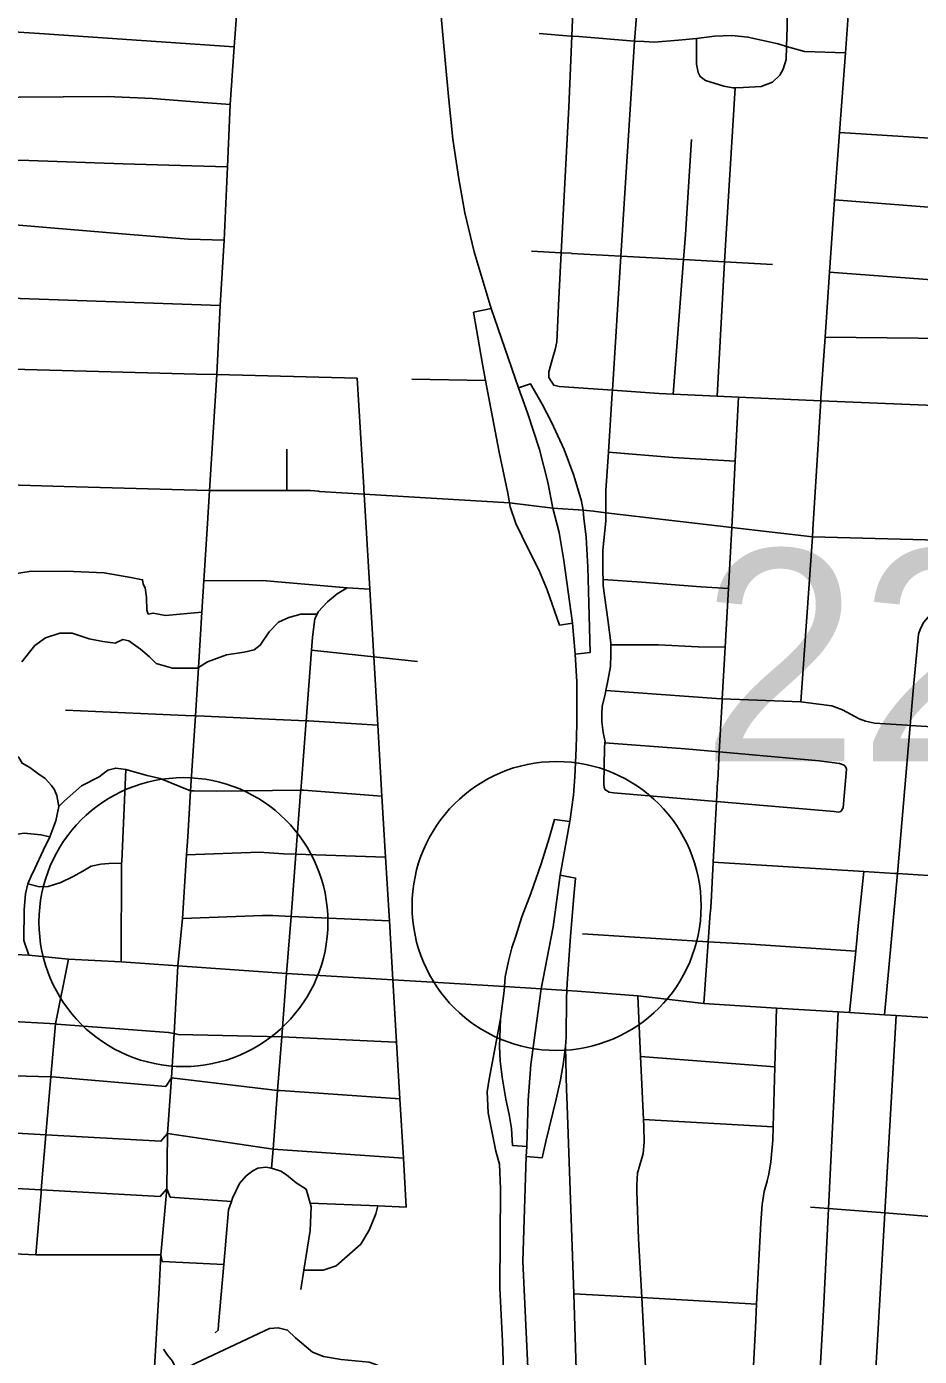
# Model space of a CAD drawing. Extents: x 1729596 to 1934326, y 644115 to 911751.
# Drawn here: x 1827231 to 1831865, y 735701 to 742604 of the extents above; entities that cross this region are included whole.
import ezdxf

# ---------------------------------------------------------------- set-up
doc = ezdxf.new("R2010")
doc.units = 0
for name, color, linetype in [('Default', 7, 'Continuous'), ('GM_X_City_Street', 7, 'Continuous'), ('GM_X_Interchange_Ramps', 7, 'Continuous'), ('GM_X_Interstate_Route', 7, 'Continuous'), ('GM_X_US_Route', 7, 'Continuous')]:
    doc.layers.add(name, color=color, linetype=linetype)

msp = doc.modelspace()

# ---------------------------------------------------------------- linework, layer by layer
at = {"layer": 'Default'}
for centre in [(1829982.2, 738039.1), (1828045.3, 737955.4)]:
    msp.add_circle(centre, 750, dxfattribs=at)
at = {"layer": 'GM_X_City_Street'}
for points in [[(1831354.3, 740679.6), (1831375.7, 740992.5), (1831398.6, 741328.7), (1831424.4, 741705.2), (1831450.3, 742053.8), (1831481.1, 742467.4), (1831515.7, 742955.1), (1831529.7, 743152.9), (1831546.1, 743383.9), (1831578.7, 743842.5), (1831579.3, 743852.1), (1831603.1, 744182.8), (1831654.8, 744451.7), (1831676.1, 744954.3), (1831722.1, 745564.7), (1831722.8, 745574.4)], [(1829953.7, 740764.4), (1829941.9, 740782.6), (1829942.2, 740812.7), (1829962.9, 740886.6), (1829975.3, 740928.6), (1829983.7, 740968.6), (1829993.8, 741193), (1830006, 741430.3), (1830045.1, 742186.7), (1830060.8, 742555.2), (1830068.2, 742727.7)], [(1830232.5, 738643.5), (1830228.8, 738655.6), (1830227.1, 738671.7), (1830231.1, 738862), (1830233.2, 738886.3), (1830233.7, 738892), (1830224.7, 738940.3), (1830217.8, 738994.5), (1830216.7, 739038.6), (1830219.4, 739074.6), (1830234.8, 739138.4), (1830238.4, 739157.2), (1830248.2, 739208.3), (1830261.7, 739282.2), (1830263, 739344.3), (1830264.1, 739394.4), (1830264.3, 739404.4), (1830248.8, 739526.9), (1830224.4, 739701.8), (1830223.2, 739733.1), (1830221.8, 739770), (1830222.2, 739886.2), (1830237.4, 740037.4), (1830237.8, 740080.6), (1830238.6, 740196.5), (1830251.4, 740395.5), (1830271.1, 740702.8), (1830272, 740716.2), (1830316, 741412.9), (1830336.6, 741739.6), (1830387, 742528.8), (1830405.9, 742768.2)], [(1831174.8, 742501.4), (1831178.9, 742601.6), (1831179.1, 742709.8), (1831175.9, 742748), (1831166.4, 742768.2), (1831160.5, 742776.4)], [(1825571, 742692.7), (1825583.4, 742695), (1825628.9, 742703.6), (1825680.9, 742711.5), (1825746.9, 742711.4), (1826238.9, 742664.5), (1826638.9, 742625.7), (1827066.9, 742582.9), (1827136.8, 742578.6), (1827298.9, 742568.5), (1827826.9, 742531.6), (1828308.8, 742498.7)], [(1829891.5, 742568.7), (1830056.7, 742555.5)], [(1830056.7, 742555.5), (1830060.8, 742555.2), (1830097.3, 742552.3), (1830387, 742528.8), (1830437.2, 742526.4)], [(1830437.2, 742526.4), (1830488.9, 742524), (1830615.2, 742533.4), (1830709.2, 742543.3), (1830801.8, 742555.5), (1830891.8, 742557.6), (1830975.7, 742549.8), (1831133.1, 742514.4), (1831174.8, 742501.4), (1831268.4, 742475.5), (1831481.1, 742467.4)], [(1830709.2, 742543.3), (1830708, 742471.3), (1830708.6, 742409.1), (1830717.8, 742366.9), (1830727.3, 742344.6), (1830754.9, 742324), (1830850.4, 742295.9), (1830896.2, 742286.9), (1830908.9, 742287.1), (1830950.3, 742287.8), (1831044.5, 742293.8), (1831103, 742316.6), (1831141.7, 742351.9), (1831158.4, 742383.6), (1831173.4, 742433.4), (1831174.8, 742501.4)], [(1826717, 742164.2), (1826717.5, 742164.3), (1826779.6, 742172.7), (1826913.7, 742198.5), (1827083.8, 742224.2), (1827109.7, 742227.6), (1827191.9, 742238.1), (1827650, 742241.3), (1827884, 742230.9), (1828126, 742212.5), (1828287.6, 742200.6)], [(1830816.4, 740685.5), (1830854.2, 741382.6), (1830862.1, 741527.3), (1830908.9, 742287.1)], [(1823708.3, 742066.5), (1824288.7, 742028.6), (1825084.4, 741975.3), (1825086.7, 741975.1), (1825412.7, 741950.6), (1825578.8, 741952.3), (1825880.8, 741955.8), (1826066.9, 741949.4), (1826250.8, 741933.1), (1826254.9, 741932.8), (1826534.8, 741914.6), (1826690.8, 741894.3), (1827085.3, 741911.6), (1827243, 741909.4), (1827733, 741892.5), (1828089.1, 741881.9), (1828273.4, 741875.9)], [(1831450.3, 742053.8), (1831920.4, 742025.6), (1832303.9, 742043.1), (1832622.7, 741983.3), (1833065.3, 741955.8), (1833857.7, 741906.4), (1834681.4, 741888.1)], [(1830587.9, 740695.6), (1830641.7, 741394.5), (1830651.8, 741525.4), (1830682.4, 742018.2)], [(1824544.2, 741705.1), (1824621.6, 741637.3), (1824693.6, 741621.1), (1824779.6, 741609), (1824885.6, 741612.8), (1824987.6, 741604.6), (1825231.6, 741593.9), (1825365.7, 741588), (1825781.7, 741575.2), (1826243.8, 741570.4), (1826248.3, 741570.4), (1826679.9, 741561.7), (1827065.3, 741563.2), (1827170, 741574.9), (1827790, 741523.8), (1828072, 741501.3), (1828255.8, 741495.1)], [(1831424.4, 741705.2), (1832181, 741646.8), (1832280.9, 741675.7), (1833029.7, 741582.1)], [(1829851.9, 741438.9), (1830006, 741430.3), (1830059, 741427.3)], [(1830059, 741427.3), (1830060.4, 741427.2), (1830316, 741412.9), (1830641.7, 741394.5), (1830854.2, 741382.6), (1831102.9, 741368.7)], [(1823837.5, 741383.4), (1825229.7, 741261.5), (1826242, 741223.8), (1827047.7, 741198.3), (1828236.1, 741156.2)], [(1831398.6, 741328.7), (1832021.4, 741283.6), (1832194.5, 741327.5), (1832358.6, 741319.6), (1832995.9, 741221.4)], [(1831375.7, 740992.5), (1832020.6, 740985.5), (1832227.7, 740973.8), (1832505.2, 740956.2), (1832976.1, 740923)], [(1823932, 740919.3), (1824301.6, 740907.8), (1825227.5, 740879), (1826235.1, 740849.2), (1827029.9, 740828.6), (1828113.8, 740800.5), (1828218, 740797.7)], [(1828218, 740797.7), (1828947.6, 740779)], [(1828981.1, 740210.9), (1828947.6, 740779)], [(1829231.6, 740773.7), (1829613.3, 740766.7)], [(1829953.7, 740764.4), (1829967.5, 740742.3), (1829995.5, 740736), (1830272, 740716.2), (1830513.9, 740698.8), (1830587.9, 740695.6), (1830816.4, 740685.5), (1830926.8, 740680.7), (1831353.2, 740661.7)], [(1830841.9, 739109.9), (1830842.2, 739115.2), (1830857.4, 739382.7), (1830867.8, 739566.9), (1830874.2, 739686.9), (1830891, 740004.4), (1830909.2, 740348.1), (1830926.8, 740680.7)], [(1831341.4, 740468.8), (1831353.2, 740661.7), (1831353.8, 740671.6), (1831354.1, 740676.8), (1831354.3, 740679.6)], [(1831353.2, 740661.7), (1831900.8, 740638.7), (1832593.1, 740598.7), (1832956.5, 740573.3), (1833267.2, 740549.3), (1833593.6, 740527.2), (1833925, 740499), (1834017.6, 740494.5), (1834243.1, 740477.9), (1834585, 740455.8), (1834762.4, 740441.8), (1834846.5, 740436.3), (1834995.2, 740425.3), (1835346.5, 740400.5), (1835941.6, 740363.3), (1836313.5, 740337.1), (1836633.1, 740313.7), (1836982.9, 740288.9), (1837317.7, 740266.9), (1837638.6, 740243.5), (1838530.9, 740188.4)], [(1831312.4, 739994.5), (1831341, 740462.5), (1831341.4, 740468.8)], [(1824043.7, 740374.9), (1824283.3, 740367.9), (1824375.7, 740365.2), (1824947.7, 740348.4), (1826224.3, 740257), (1826722.3, 740237.5), (1827426.3, 740216.2), (1828048.2, 740198.8), (1828180.6, 740196.1)], [(1828582, 740195.4), (1828582, 740411.4)], [(1830251.4, 740395.5), (1830584.9, 740367.4), (1830909.2, 740348.1)], [(1828180.6, 740196.1), (1828582, 740195.4), (1828704.7, 740195.2), (1828745.7, 740191.9), (1828752.2, 740191.5)], [(1828752.2, 740191.5), (1828983.1, 740177.7), (1829738, 740132.7), (1829961.9, 740104.7), (1830120, 740094.4), (1830174.1, 740088)], [(1829202.1, 736475.7), (1829187, 736729.9), (1829168.7, 737038.5), (1829151.5, 737331.2), (1829132.3, 737655.4), (1829114.1, 737962.5), (1829094.6, 738293), (1829075.9, 738608.6), (1829054.1, 738977.3), (1829033.1, 739333.1), (1829012.3, 739683.5), (1828983.1, 740177.7), (1828981.7, 740201.7), (1828981.1, 740210.9)], [(1830174.1, 740088), (1830237.8, 740080.6), (1830891, 740004.4), (1831310.1, 739955.5)], [(1831250.5, 739098.9), (1831310.1, 739955.5), (1831312.3, 739992.1), (1831312.4, 739994.5)], [(1831310.1, 739955.5), (1832550.1, 739922.6), (1832567.6, 739921.4)], [(1827082, 739683.2), (1827082.7, 739683.6), (1827096.7, 739693.6), (1827108.7, 739713.6), (1827128.8, 739741.6), (1827168.9, 739763.6), (1827244.9, 739775.5), (1827435, 739777.2), (1827633, 739768.8), (1827773, 739744.6), (1827833, 739732.4), (1827836.9, 739710.4), (1827846.8, 739690.4), (1827852.7, 739640.3), (1827854.5, 739574.1), (1827862.5, 739554.1), (1827888.5, 739560), (1827952.4, 739547.9), (1828141.4, 739565.1)], [(1828151.7, 739726.5), (1828455.2, 739729.1), (1828895.1, 739691.1), (1829012.3, 739683.5)], [(1828653.6, 738627.4), (1828654.6, 738640.9), (1828657.8, 738682.2), (1828682.4, 739000.2), (1828710.8, 739367.6), (1828716, 739435.4), (1828726.4, 739529.6), (1828739, 739554.4), (1828744.6, 739565.5), (1828792.8, 739617.4), (1828843, 739659.3), (1828895.1, 739691.1)], [(1830223.2, 739733.1), (1830422.7, 739719.6), (1830730.9, 739696.5), (1830874.2, 739686.9)], [(1827206.7, 739306.1), (1827273.9, 739390.7), (1827330, 739430.7), (1827404.1, 739454.7), (1827468.1, 739454.6), (1827556, 739426.3), (1827626, 739412.2), (1827690, 739404.1), (1827730, 739422), (1827762.1, 739416), (1827821.9, 739371.8), (1827869.8, 739331.7), (1827903.7, 739297.5), (1827987.7, 739273.4), (1828115.7, 739273.1), (1828123.1, 739277.8), (1828169.8, 739307.1), (1828268, 739343), (1828360, 739356.9), (1828412.1, 739368.8), (1828444.1, 739392.8), (1828490.3, 739462.9), (1828538.5, 739512.9), (1828592.6, 739536.8), (1828654.6, 739554.8), (1828739, 739554.4)], [(1831683.5, 737474), (1831741.8, 738094), (1831751.7, 738207.4), (1831818.2, 738976.3), (1831837.1, 739195), (1831861.2, 739450.8), (1831870.4, 739480.4), (1831887.6, 739511.8), (1831919.1, 739548.7)], [(1828710.8, 739367.6), (1829033.1, 739333.1), (1829259.6, 739308.8)], [(1830264.1, 739394.4), (1830511.8, 739393.9), (1830717.9, 739383.9), (1830857.4, 739382.7)], [(1830238.4, 739157.2), (1830811.6, 739116.4), (1830842.2, 739115.2), (1831250.5, 739098.9), (1831330, 739089.3), (1831410.1, 739078.5), (1831465.9, 739057.9), (1831553.6, 739011), (1831585.5, 738998.7), (1831631.5, 738988.2), (1831802.1, 738977.3), (1831816.7, 738976.4)], [(1830818.4, 738691.1), (1830822.3, 738763.5), (1830826.6, 738839.4), (1830841.6, 739104.8), (1830841.9, 739109.9)], [(1827433, 739055.9), (1828055.3, 739028.2)], [(1828055.3, 739028.2), (1828107.1, 739025.9), (1828154.2, 739023.8), (1828525.5, 739007.2)], [(1828525.5, 739007.2), (1828682.4, 739000.2), (1828695.1, 738999.7), (1829054.1, 738977.3)], [(1827028.9, 738965.2), (1827092.4, 738896.2), (1827140.3, 738854), (1827190.2, 738809.8), (1827208.1, 738779.8), (1827248.1, 738757.6), (1827290, 738727.5), (1827327.9, 738701.4), (1827359.8, 738665.3), (1827375.8, 738641.2), (1827387.7, 738613.2), (1827398.6, 738556.1)], [(1831816.7, 738976.4), (1831818.2, 738976.3), (1832136.6, 738956.1), (1832475.9, 738963.2), (1832598.2, 738926.7), (1832770.5, 738916), (1833113.1, 738894.8), (1833432.7, 738875), (1833790.8, 738887.9)], [(1830233.2, 738886.3), (1830648.9, 738855.4), (1830826.6, 738839.4), (1831345.3, 738792.5), (1831451.3, 738779.5), (1831475.2, 738769.2)], [(1827274.4, 738232.7), (1827316.9, 738326.8), (1827352.1, 738398.8), (1827383.3, 738480.9), (1827398.6, 738556.1), (1827427.6, 738585), (1827515.9, 738663), (1827608, 738709), (1827652.1, 738744.9), (1827694.2, 738754.9), (1827746.5, 738746.8), (1827856.1, 738716.6), (1827924.1, 738700.4), (1828082.4, 738636.1), (1828098.5, 738636)], [(1827722, 737749.7), (1827724.5, 738261.9), (1827724.8, 738270), (1827746.5, 738746.8)], [(1831457, 738528.8), (1831469.2, 738548.8), (1831487.1, 738749), (1831483.2, 738759.1), (1831475.2, 738769.2)], [(1830780.4, 738010.5), (1830783.7, 738056.3), (1830795.2, 738267), (1830812.3, 738581.1), (1830818, 738684.9), (1830818.4, 738691.1)], [(1828098.5, 738636), (1828215.9, 738635.8), (1828654.6, 738640.9), (1828668.1, 738641.1), (1829075.9, 738608.6)], [(1828502.8, 736677.1), (1828510.5, 736777.2), (1828534, 737080.9), (1828555.5, 737358.8), (1828580.9, 737687.6), (1828603.9, 737985.2), (1828628.9, 738307.9), (1828653.6, 738627.4)], [(1830232.5, 738643.5), (1830254.3, 738630.7), (1830278.3, 738626.5), (1830812.3, 738581.1), (1831422.9, 738529.2), (1831442.9, 738526.8), (1831457, 738528.8)], [(1826755.3, 738365.1), (1826842.6, 738356.4), (1826895, 738356.4), (1826964.8, 738365.2), (1827104.5, 738400.1), (1827218, 738417.6), (1827305.3, 738408.8), (1827352.1, 738398.8)], [(1828061.3, 738304.2), (1828439.5, 738318.5), (1828565.4, 738309.9), (1828628.9, 738307.9), (1829094.6, 738293)], [(1827243.3, 737783.4), (1827217.4, 737860), (1827218, 738020.4), (1827225.5, 738101.8), (1827236.8, 738154), (1827260.7, 738205.9), (1827272.6, 738228.6), (1827274.4, 738232.7)], [(1827236.8, 738154), (1827298.3, 738138.5), (1827342.4, 738140.4), (1827408.4, 738160.3), (1827472.5, 738192.3), (1827522.6, 738220.2), (1827566.7, 738246.2), (1827616.8, 738256.1), (1827658.8, 738260.1), (1827724.5, 738261.9)], [(1830795.2, 738267), (1831576.2, 738218.3), (1831737.4, 738208.3)], [(1831501.9, 737485.4), (1831534.6, 737804.7), (1831549.8, 737952.7), (1831576.2, 738218.3)], [(1831737.4, 738208.3), (1831748.2, 738207.6), (1831751.7, 738207.4), (1832073.4, 738187.3), (1832134.7, 738183.5), (1832411.4, 738197.3), (1832702.5, 738146.4), (1833039.3, 738124.4), (1833359.2, 738103.5), (1833721.5, 738122.4)], [(1828040.1, 737973.7), (1828456.1, 737989.8), (1828510.1, 737989.6), (1828603.9, 737985.2), (1828840.1, 737974.1), (1829114.1, 737962.5)], [(1830745.9, 737532.5), (1830769.1, 737853.6), (1830779.9, 738003.9), (1830780.4, 738010.5)], [(1824576, 737618.8), (1824680.7, 737651.4), (1825164.7, 737849.2), (1825243.5, 737879), (1825288.6, 737890.6), (1825831.4, 737866.7), (1826371.9, 737834), (1826918, 737798.6), (1827243.3, 737783.4), (1827448.9, 737763.2), (1827722, 737749.7), (1828016.9, 737727.8), (1828580.9, 737687.6), (1829132.3, 737655.4), (1829337.8, 737643.4), (1829711.8, 737621.5), (1829902.9, 737609.5), (1830035.6, 737600.3), (1830088.1, 737596.4)], [(1830117.3, 737894.4), (1830769.1, 737853.6), (1830987.9, 737839.9), (1831534.6, 737804.7)], [(1827306.5, 736557.4), (1827307.2, 736564.8), (1827331.7, 736851.7), (1827357.3, 737152), (1827380.8, 737426.6), (1827448.9, 737763.2)], [(1824680.7, 737651.4), (1825249.5, 737562.6), (1825789.6, 737523.7), (1826328.7, 737484.8), (1826343.3, 737484), (1826877.4, 737454.4), (1827380.8, 737426.6), (1827388.9, 737426.1), (1827967.8, 737382.4), (1827997.4, 737376.3), (1828017.6, 737372.1), (1828555.5, 737358.8), (1829146.1, 737331.4)], [(1830088.1, 737596.4), (1830403.1, 737573.1), (1830745.9, 737532.5), (1831123.8, 737508.9), (1831443.7, 737489), (1831501.9, 737485.4), (1831683.5, 737474), (1831745.6, 737470.2), (1832013.5, 737453.5)], [(1830408.9, 736676.2), (1830430.7, 736754.6), (1830437, 736812.5), (1830434.2, 736894.9), (1830432.5, 736930.4), (1830417.5, 737258), (1830403.1, 737573.1)], [(1831074.5, 736611), (1831074.7, 736611.7), (1831083.8, 736646.4), (1831094.3, 736710.1), (1831104.8, 736824), (1831106.7, 736892.2), (1831115.4, 737204.7), (1831123.8, 737508.9)], [(1831278, 734163.8), (1831310, 734898.9), (1831326.6, 735204.1), (1831366.8, 735941.3), (1831393, 736468.1), (1831424.4, 737102.1), (1831443.7, 737489)], [(1829808, 734471.2), (1829760.3, 734563.6), (1829746.6, 734629.8), (1829724.7, 735144.9), (1829701.3, 735778.2), (1829688.4, 736054.8), (1829690.5, 736569.7), (1829685, 736698), (1829667.3, 736766.2), (1829626.3, 736964.7), (1829622.3, 737073.3), (1829632.8, 737139), (1829691.6, 737453.4)], [(1831574.8, 734144.9), (1831614.1, 735185.1), (1831626, 735393.6), (1831686.6, 736445.4), (1831745.6, 737470.2)], [(1824619.2, 737319.6), (1825232.6, 737278.3), (1825774, 737241.9), (1826328.8, 737202), (1826842.6, 737165.1), (1827357.3, 737152), (1827363, 737151.9), (1827953.8, 737102.1), (1827983.1, 737146.4), (1828534, 737080.9), (1828548.9, 737080.4), (1829168.7, 737038.5)], [(1830034.7, 737052.1), (1830033.6, 737081.4), (1830029.1, 737308.7)], [(1830417.5, 737258), (1831115.4, 737204.7)], [(1824680.3, 736991.7), (1825213.9, 736965.8), (1825754.6, 736939.5), (1826313.7, 736908.7), (1826816.8, 736881), (1826817.8, 736880.9), (1827331.7, 736851.7), (1827927.9, 736817.9), (1827940.3, 736832.5)], [(1830135.3, 734454.6), (1830133.1, 734510.9), (1830123.9, 734735.3), (1830113.7, 734926.8), (1830096.6, 735246.7), (1830084.3, 735632.8), (1830071.8, 736026.2), (1830034.7, 737052.1)], [(1830432.5, 736930.4), (1831106.7, 736892.2)], [(1827940.3, 736832.5), (1827962.4, 736858.4), (1828510.5, 736777.2), (1829187, 736729.9)], [(1824731.3, 736701.8), (1825196.6, 736677.4), (1825736, 736649), (1826288.7, 736619.9), (1826307.3, 736668.2), (1826790.4, 736592.8), (1827307.2, 736564.8), (1827923.9, 736531.5), (1827959.8, 736570.3)], [(1828209.3, 735822.8), (1828225.3, 735836.8), (1828227.4, 735866.8), (1828254.8, 736177.1), (1828279.9, 736461.7), (1828294.2, 736504.2), (1828300.1, 736521.7), (1828336.4, 736597.7), (1828370.6, 736637.6), (1828404.7, 736663.5), (1828430.8, 736677.4), (1828472.8, 736683.3), (1828502.8, 736677.1)], [(1828654.2, 736047.2), (1828670.5, 736148), (1828703.5, 736353.6), (1828708, 736477.9), (1828703, 736495.5), (1828682.4, 736568.1), (1828630.5, 736602.4), (1828580.7, 736642.7), (1828550.7, 736662.9), (1828502.8, 736677.1)], [(1830473.3, 734210.6), (1830477.9, 734637.3), (1830482.3, 734898.9), (1830482.5, 734905.8), (1830464.7, 735257.3), (1830452, 735508.6), (1830446.1, 735613.9), (1830424.2, 736005.7), (1830407.2, 736310.4), (1830398.9, 736557.4), (1830398.2, 736591.5), (1830402.6, 736653.5), (1830406.8, 736668.6), (1830408.9, 736676.2)], [(1830954.3, 734183.6), (1830957.8, 734760.6), (1830963.1, 734862.5), (1830982, 735225.4), (1831000.7, 735585), (1831014.6, 735851.1), (1831020.6, 735971.1), (1831041.8, 736393.4), (1831049.6, 736489.4), (1831060.3, 736557.1), (1831074.5, 736611)], [(1827278.4, 736227.1), (1827305.9, 736549.8), (1827306.5, 736557.4)], [(1827959.8, 736570.3), (1827976.8, 736527.6), (1828294.2, 736504.2)], [(1828670.5, 736148), (1828770.7, 736149), (1828838.8, 736170.7), (1828965.2, 736282.4), (1829009.5, 736356.3), (1829043.9, 736440.3), (1829054, 736481.6)], [(1828703, 736495.5), (1829054, 736481.6), (1829202.1, 736475.7)], [(1831299.6, 736475.4), (1831393, 736468.1), (1831686.6, 736445.4), (1831962.5, 736424), (1832305.9, 736417.3), (1832576.1, 736376.4)], [(1824870, 735951.8), (1825307.6, 736016.8), (1825711.7, 736076.9), (1826046.8, 736126.7), (1826331.5, 736169), (1826366.5, 736214.7), (1826570, 736205.8), (1826805.4, 736242.1), (1826835.3, 736243.9), (1826867.3, 736241.7), (1827009.1, 736240.8), (1827278.4, 736227.1), (1827928.7, 736227.9)], [(1827928.7, 736227.9), (1827935.4, 736193.5), (1828254.8, 736177.1)], [(1830071.8, 736026.2), (1830424.2, 736005.7), (1831020.6, 735971.1)], [(1827940.9, 735737.8), (1827962.8, 735707.6), (1827988.6, 735675.5), (1828004.5, 735643.3), (1828014, 735627), (1828024.4, 735609.2), (1828060.5, 735641.1), (1828112.6, 735666.9), (1828491.4, 735845.6), (1828537.4, 735849.4), (1828585.4, 735837.2), (1828627.2, 735796.9), (1828714.9, 735722.4), (1828772.9, 735700.1), (1828864.8, 735683.7), (1829008.7, 735671), (1829052.7, 735654.8), (1829082.6, 735632.6), (1829104.4, 735590.4)]]:
    msp.add_lwpolyline(points, dxfattribs=at)
at = {"layer": 'GM_X_Interchange_Ramps'}
for points in [[(1829641.9, 741140.8), (1829551.1, 741121.2), (1829597, 740852.4), (1829613.3, 740766.7), (1829684.4, 740394.7), (1829728.8, 740182.1), (1829738, 740132.7)], [(1830120, 740094.4), (1830111.8, 740140.6), (1830071, 740274.3), (1830021, 740408.5), (1829955.1, 740550.2), (1829908.1, 740644.8), (1829847.2, 740749.5), (1829785.1, 740728.3)], [(1829738, 740132.7), (1829741.5, 740110.6), (1829770.9, 740025.1), (1829837.1, 739890.3), (1829890.6, 739783.8), (1829932.6, 739680.1), (1829997.2, 739496.9), (1830064.5, 739507)], [(1830078.7, 739346.9), (1830157.1, 739355.2), (1830149.9, 739610.8), (1830143.8, 739798.7), (1830136.4, 739954.2), (1830123, 740051.7), (1830120, 740094.4)], [(1830050.5, 738477.6), (1829971.8, 738488.2), (1829943.2, 738390.3), (1829901.7, 738257.7), (1829847.7, 738104.3), (1829801.7, 737983.3), (1829770.1, 737881.8), (1829749, 737821.7), (1829733, 737751.9), (1829714.8, 737670.8), (1829711.8, 737621.5)], [(1830035.6, 737600.3), (1830037.9, 737636), (1830054.7, 737882.6), (1830074.1, 738109.6), (1830080.6, 738183.7), (1830000.7, 738199.5)], [(1829711.8, 737621.5), (1829710.3, 737597.8), (1829691.6, 737453.4), (1829686.6, 737310.2), (1829690.1, 737234.4), (1829699.7, 737150.5), (1829719.5, 737036.6), (1829735.8, 736955.6), (1829747.5, 736883), (1829753.4, 736794.7), (1829828.5, 736789.8)], [(1829824.4, 736737.6), (1829907.7, 736732.1), (1829926.6, 736816.6), (1829980, 737035.5), (1830002.2, 737136.2), (1830017, 737215.8), (1830029.1, 737308.7), (1830031.2, 737357.7), (1830033.2, 737560.6), (1830035.6, 737600.3)]]:
    msp.add_lwpolyline(points, dxfattribs=at)
at = {"layer": 'GM_X_Interstate_Route'}
for points in [[(1829902.9, 737609.5), (1829963.9, 737931.4), (1830000.7, 738199.5), (1830050.5, 738477.6), (1830069.5, 738614.3), (1830077.5, 738709.8), (1830084.3, 738858.7), (1830086.4, 738982.3), (1830086.4, 739203), (1830078.7, 739346.9), (1830064.5, 739507), (1830020.2, 739832), (1829995, 739978.6), (1829961.9, 740104.7), (1829937, 740238.5), (1829892.6, 740408.9), (1829831.2, 740599.6), (1829785.1, 740728.3), (1829641.9, 741140.8), (1829554.8, 741435.2), (1829505.1, 741637.9), (1829474.5, 741813.7), (1829443.9, 742020.2), (1829421, 742242), (1829376.1, 742731.2)], [(1830070.9, 734240.2), (1830028.9, 734344.4), (1829995.7, 734457.9), (1829949.8, 734634), (1829911.4, 734838.9), (1829894.2, 734977.9), (1829882.2, 735084.3), (1829855, 735360.3), (1829833.1, 735642.4), (1829807.3, 736193), (1829824.4, 736737.6), (1829828.5, 736789.8), (1829835.3, 737030.5), (1829848, 737216.3), (1829902.9, 737609.5)]]:
    msp.add_lwpolyline(points, dxfattribs=at)
at = {"layer": 'GM_X_US_Route'}
for points in [[(1828218, 740797.7), (1828236.1, 741156.2), (1828255.8, 741495.1), (1828273.4, 741875.9), (1828287.6, 742200.6), (1828308.8, 742498.7), (1828330.6, 742803), (1828350.5, 743107.9), (1828373, 743452.5), (1828394.9, 743786.8), (1828414.9, 744109.3), (1828434, 744417.9), (1828463.9, 744900.9), (1828484.4, 745288), (1828513.9, 745847)], [(1827918.9, 736055.1), (1827928.7, 736227.9), (1827959.8, 736570.3), (1827962.4, 736858.4), (1827983.1, 737146.4), (1827997.4, 737376.3), (1828016.9, 737727.8), (1828040.1, 737973.7), (1828061.3, 738304.2), (1828067.3, 738398.3), (1828082.4, 738636.1), (1828107.1, 739025.9), (1828123.1, 739277.8), (1828141.4, 739565.1), (1828151.7, 739726.5), (1828168.9, 739997.6), (1828180.6, 740196.1), (1828218, 740797.7)], [(1828426.8, 734344.8), (1828124.9, 734362.9), (1827834.1, 734371.4), (1827833.5, 734418.3), (1827852.6, 734799.6), (1827875.6, 735174.5), (1827892.3, 735584.4), (1827918.9, 736055.1)]]:
    msp.add_lwpolyline(points, dxfattribs=at)

# ---------------------------------------------------------------- texts
at = {"layer": 'Default'}
msp.add_text('22.00', height=1100, dxfattribs=at).set_placement((1830732.2, 738789.1))

doc.saveas('drawing.dxf')
